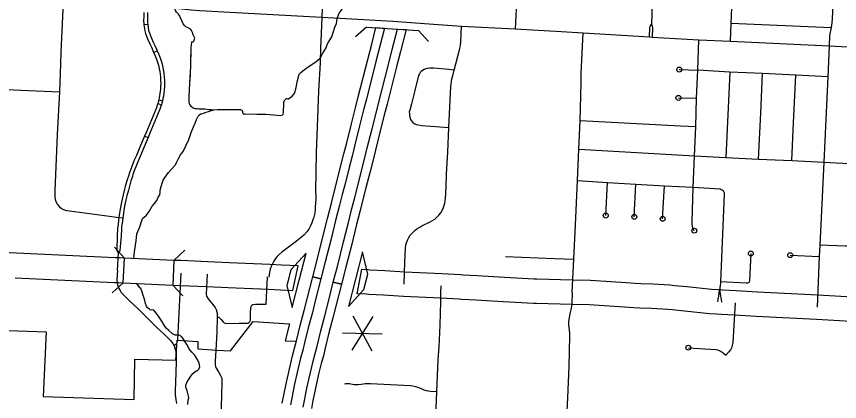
# Model space of a CAD drawing. Extents: x 653372 to 905732, y 627442 to 787275.
# Drawn here: x 666097 to 674416, y 734403 to 738298 of the extents above; entities that cross this region are included whole.
import ezdxf

# ---------------------------------------------------------------- set-up
doc = ezdxf.new("R2010")
doc.units = 0
for name, color, linetype in [('15', 7, 'Continuous'), ('19', 7, 'Continuous'), ('33', 7, 'Continuous'), ('35', 7, 'Continuous'), ('37', 7, 'Continuous'), ('39', 7, 'Continuous'), ('42', 7, 'Continuous'), ('43', 7, 'Continuous'), ('48', 7, 'Continuous'), ('6', 7, 'Continuous')]:
    doc.layers.add(name, color=color, linetype=linetype)

msp = doc.modelspace()

# ---------------------------------------------------------------- linework, layer by layer
at = {"layer": '15'}
msp.add_line((669538.5, 735493.9), (669540.8, 735493.8), dxfattribs=at)
msp.add_line((669538.5, 735493.9), (669540.8, 735493.8), dxfattribs=at)
for points in [[(667174.7, 735603), (667187.8, 735852.7), (667145.2, 735854.9), (667126.3, 735856.6), (667095.7, 735857.5), (666097.1, 735903.4), (665664.1, 735924.1)], [(667686.5, 735830.9), (667187.8, 735852.7)], [(667686.5, 735830.9), (667675.8, 735581.2), (667751.3, 735577.9), (668019.2, 735565.9), (668237.2, 735556.2), (668645.5, 735538.1), (668765, 735532.8), (668888.6, 735527.5)], [(668888.6, 735527.5), (668944.3, 735775.3), (668775.9, 735782.6), (668656.6, 735787.9), (668248.2, 735805.9), (668030.4, 735815.6), (667762.3, 735827.7), (667686.5, 735830.9)], [(669540.8, 735493.8), (669586.9, 735741.4), (669650.1, 735737), (669669.2, 735736.4), (669819.3, 735727.4), (670021.8, 735716.1), (670396.2, 735697), (670583.8, 735687.3), (670613.1, 735685.6), (670754.2, 735678.1), (671029.6, 735661.4), (671328.8, 735645.3), (671355.2, 735645.6), (671718.3, 735634.1), (671897.7, 735629.3), (672102.8, 735616.2), (672258.6, 735606.7), (672351.6, 735601), (672408.2, 735598.2), (672527.8, 735593.8), (672700.7, 735582.4), (672749.1, 735577.6), (672873.1, 735564.9), (673122.5, 735540.6), (673189.2, 735535.2), (673231.8, 735532.9), (673369.5, 735525.5), (673586.5, 735511.1), (674196, 735481.5), (674661.4, 735456.4)], [(666085.4, 735653.7), (667086.2, 735607.7), (667111.4, 735606.9), (667127.6, 735605.5), (667174.7, 735603)], [(667174.7, 735603), (667675.8, 735581.2)], [(674647.6, 735206.8), (674183.2, 735231.8), (673572.2, 735261.5), (673354.5, 735275.9), (673218.3, 735283.3), (673172.4, 735285.8), (673100.4, 735291.6), (672848.3, 735316.1), (672723.9, 735328.8), (672680, 735333.2), (672515.1, 735344.1), (672397.4, 735348.4), (672337.8, 735351.4), (672243.3, 735357.1), (672087.3, 735366.7), (671886.4, 735379.5), (671710.9, 735384.2), (671352.9, 735395.6), (671323.8, 735395.2), (671015.3, 735411.8), (670740, 735428.5), (670599.2, 735436), (670570.1, 735437.7), (670383.4, 735447.4), (670008.5, 735466.5), (669804.8, 735477.8), (669658, 735486.6), (669637.6, 735487.2), (669547.8, 735493.5), (669538.5, 735493.9)]]:
    msp.add_lwpolyline(points, dxfattribs=at)
at = {"layer": '19'}
for points in [[(669090.9, 735663.8), (669135.5, 735835.9), (669194.4, 736068.8), (669240.4, 736253.7), (669279.5, 736408.7), (669307.5, 736519.2), (669338.4, 736638.3), (669376.4, 736790.3), (669406.3, 736906.5), (669434.2, 737019.2), (669482.4, 737212.9), (669523.4, 737373.1), (669551.3, 737483.1), (669647.8, 737862.7), (669686.9, 738017.6), (669729.4, 738184.2), (669815.7, 738178.6)], [(669815.7, 738178.6), (669769.2, 737996.7), (669730.2, 737841.9), (669633.7, 737462.1), (669605.7, 737352.1), (669564.8, 737192.1), (669516.7, 736998.7), (669488.7, 736885.7), (669458.8, 736769.4), (669420.7, 736617.3), (669389.9, 736498.1), (669361.9, 736387.9), (669322.9, 736233.1), (669276.8, 736048.1), (669217.9, 735814.8), (669173.2, 735642.5), (669090.9, 735663.8)], [(669381.3, 735588.6), (669299.1, 735609.9), (669343.8, 735782.6), (669402.9, 736016.5), (669449, 736201.5), (669487.9, 736356), (669515.8, 736465.8), (669546.7, 736585.3), (669584.8, 736737.5), (669614.7, 736853.9), (669642.9, 736967.4), (669690.9, 737160.3), (669731.7, 737320), (669759.7, 737430.1), (669856.3, 737810), (669895.3, 737964.7), (669947.7, 738170.1)], [(669947.7, 738170.1), (670034, 738164.6), (669977.7, 737943.8), (669938.7, 737789.1), (669842.1, 737409.1), (669814.1, 737299), (669773.3, 737139.5), (669725.4, 736946.9), (669697.1, 736833), (669667.2, 736716.6), (669629.1, 736564.3), (669598.1, 736444.7), (669570.3, 736335.2), (669531.4, 736180.8), (669485.3, 735995.8), (669426.2, 735761.5), (669381.3, 735588.6)], [(668783.8, 734385.9), (668798.7, 734468.7), (668821.1, 734583.4), (668858.2, 734747.1), (668886.8, 734863.9), (668908.4, 734943.5), (668927, 735015.7), (668964.1, 735170.7), (669005, 735324.3), (669034.3, 735440.9), (669090.8, 735663.3), (669173.2, 735642.4)], [(669173.2, 735642.4), (669116.7, 735420.1), (669087.2, 735303), (669046.6, 735149.9), (669009.5, 734995.1), (668990.6, 734921.8), (668969.2, 734842.7), (668941, 734727.6), (668904.3, 734565.9), (668882.3, 734453), (668867.4, 734370.7)], [(668995.4, 734347.6), (669010, 734429), (669031.5, 734539.1), (669067.5, 734697.8), (669095.1, 734810.2), (669116.2, 734888.5), (669135.6, 734963.8), (669172.6, 735118.1), (669213.1, 735270.4), (669242.8, 735388.2), (669299.2, 735610.4)], [(669299.2, 735610.4), (669381.6, 735589.4), (669325.2, 735367.3), (669295.4, 735249.1), (669255, 735097.3), (669218.1, 734943.2), (669198.4, 734866.8), (669177.4, 734789), (669150.2, 734678.3), (669114.7, 734521.5), (669093.6, 734413.4), (669079, 734332.4)]]:
    msp.add_lwpolyline(points, dxfattribs=at)
at = {"layer": '33'}
for points in [[(673314.8, 738047.4), (673320.3, 738228.1), (673326.1, 738383.4), (673333, 738517.9), (673346.3, 738806.7), (673354.7, 739096.8), (673369.1, 739390.4), (673377.3, 739621.3), (673395.9, 740073.9), (673401.3, 740219)], [(673687.3, 740060.9), (673673.3, 739735.8), (673673.6, 739710.5), (673678.4, 739694.5), (673689.5, 739678.4), (673701.9, 739670.6), (673719.7, 739665.9), (673749.1, 739663.9), (673999.5, 739655.4), (674340.3, 739637.8), (674364, 739634.4), (674377.5, 739627.7), (674387.6, 739615.8), (674392.6, 739605.1), (674396.2, 739585), (674387, 739349.3), (674371.8, 739054.7), (674362.1, 738766.4), (674352.3, 738473.8), (674341.1, 738276), (674337.6, 738231.9), (674330.6, 738185.8), (674313.9, 738106.2), (674309.7, 737999.3)], [(669201, 738715.2), (669183.4, 738289.3), (669177.4, 738124.4), (669171, 737980.1), (669165.4, 737827.5), (669151.1, 737544.9), (669139.8, 737273.8), (669125, 736918.6), (669124, 736711.5), (669120.6, 736547.3), (669121, 736454.1), (669117.3, 736367.6), (669115.5, 736341.4), (669113.2, 736315.7), (669108.8, 736293.3), (669102.3, 736267.7), (669092.5, 736240.2), (669081.7, 736211.6), (669072.6, 736187.7), (669060.3, 736165.5), (669050.9, 736146.9), (669032.2, 736118.7), (669001.8, 736087), (668976.5, 736065.2), (668928, 736025.2), (668886.7, 735994.4), (668819, 735944.4), (668778.7, 735913.6), (668748.5, 735887.2), (668727.4, 735865.8), (668715.9, 735848.8), (668698.3, 735824.1), (668669.9, 735767.5), (668661.8, 735742), (668652.9, 735706.6), (668647.9, 735661.1)], [(665233, 738487.6), (665549.2, 738474), (665881.7, 738460.6), (666567.9, 738433.9), (666844.7, 738421.8), (667373.8, 738402.1), (667429.9, 738399.4), (667703.2, 738382.7), (667863.8, 738365.5), (667945.3, 738359.2), (668015.6, 738355.2), (668132.5, 738348.8), (668376.3, 738332.9), (669183.4, 738289.3)], [(671153.9, 738505.6), (671138.1, 738172.5)], [(666567.9, 738433.9), (666562.1, 738296.6), (666546.8, 737937.9), (666542.8, 737819.8), (666530.2, 737535), (666509.3, 737105), (666486.3, 736535), (666485.2, 736471.4), (666487.1, 736451.3), (666496.4, 736425), (666509.8, 736399.5), (666531.6, 736372.1), (666552.8, 736354.7), (666573.4, 736344.1), (666602.5, 736336.5), (666633.3, 736332.2), (667035.7, 736279.1), (667132, 736265.4), (667170.7, 736260.2)], [(672520.5, 738426.6), (672515.1, 738220.5)], [(667383.9, 738339), (667382.5, 738289.6), (667381.2, 738263.2), (667382.1, 738245), (667383.1, 738229.3), (667383.6, 738216.6), (667383.8, 738215.1), (667389.3, 738173.1), (667393.9, 738153.6), (667400, 738126.2), (667410.5, 738097.7), (667425, 738063), (667444.8, 738019.9), (667461.2, 737987.1), (667475.5, 737953.2), (667485.3, 737930), (667499.3, 737898.1), (667511.9, 737866.1), (667523.3, 737835.5), (667531.9, 737805.1), (667538.7, 737770.9), (667546, 737737.7), (667548, 737716.3), (667551.3, 737682.9), (667553.5, 737646.8), (667555, 737624.3), (667553.9, 737586.5), (667551.5, 737563.5), (667546.8, 737518.7), (667543.3, 737497.3), (667539.5, 737474.7), (667535.2, 737454.6), (667529.4, 737430.6), (667525.1, 737415.6), (667517.2, 737391.1), (667511.2, 737374.2)], [(667422.8, 738337.9), (667421.3, 738288), (667420.1, 738263.3), (667420.9, 738247.2), (667421.9, 738232.5), (667423.2, 738218.4), (667423.2, 738219), (667426.5, 738183.8), (667431.9, 738158.1), (667437, 738138.1), (667446.7, 738111.9), (667460.5, 738078.5), (667479.8, 738036.7), (667496.5, 738003.3), (667511.3, 737968.3), (667518.9, 737950.3), (667535.2, 737913), (667548.1, 737880), (667560.3, 737847.6), (667569.6, 737814.2), (667576.7, 737778.9), (667584.4, 737743.7), (667586.7, 737720.1), (667589.9, 737687), (667591.9, 737649.9), (667593.9, 737623.5), (667592.7, 737584.8), (667590, 737554.3), (667586.6, 737520.8), (667581.8, 737491.8), (667577.6, 737467.4), (667573.3, 737445), (667566.9, 737420.5), (667562.6, 737404.2), (667554, 737378.6), (667547.2, 737359.2)], [(667383.8, 738215.1), (667423.2, 738219)], [(669183.4, 738289.3), (669545.8, 738269.2), (669900.6, 738249.4)], [(669900.6, 738249.4), (670359.7, 738215.8), (670594, 738200.7), (671138.1, 738172.5), (671606.6, 738145.2), (671823.4, 738130.4), (672493.7, 738090.8), (672522.7, 738089.5), (672994.8, 738061.6), (673314.8, 738047.4), (674309.7, 737999.3), (674806.7, 737974.3), (675017.1, 737963.7), (675317.1, 737948), (675627.9, 737930.3), (675784.1, 737922.6), (676011, 737912), (676037.7, 737910.7), (676159.1, 737904.9), (676979.1, 737858.9), (677253.7, 737844.7), (677550.6, 737831.4), (677841.2, 737811.8), (678446, 737776.3)], [(672493.7, 738090.8), (672499.5, 738182.8), (672502, 738194.8), (672507.5, 738205.9), (672509.4, 738210.6), (672515.1, 738220.5), (672519.4, 738211.1), (672522, 738198.1), (672524.3, 738185.9), (672522.7, 738089.5)], [(673320.3, 738228.1), (674330.6, 738185.8)], [(670015.2, 735591.3), (670021.3, 735811.4), (670027.9, 735955.7), (670032.5, 735987.3), (670039.4, 736008.8), (670052.9, 736041.2), (670062.4, 736061.6), (670077.6, 736084.9), (670098.4, 736110.1), (670121.9, 736132.5), (670144.6, 736150.9), (670172.6, 736167.6), (670195.2, 736178.8), (670277.8, 736219.1), (670302.6, 736232.9), (670323.7, 736248.3), (670347.6, 736269.5), (670366.2, 736287.5), (670385.3, 736312.9), (670401.4, 736340.7), (670413.6, 736366.3), (670423.8, 736399.7), (670426.6, 736408.1), (670430.8, 736430.8), (670433.3, 736463.6), (670435.2, 736500.2), (670442.5, 736681.2), (670443.8, 736703.8), (670455.9, 736924.8), (670467.9, 737175.9), (670487.8, 737590.6), (670490.1, 737615), (670492.9, 737636.4), (670497.7, 737665.2), (670506.7, 737698.3), (670521.8, 737755.4), (670574.5, 737958.6), (670581.4, 737986.3), (670585.8, 738006.1), (670587.7, 738044.2), (670594, 738200.7)], [(671714.6, 735509.1), (671729, 735841.9), (671745.5, 736186.6), (671767.4, 736637.1), (671780.3, 736956.1), (671795, 737243.3), (671802.6, 737626.4), (671803, 737722.1), (671823.4, 738130.4)], [(672935.5, 736570.1), (672951.2, 736886.8), (672962.6, 737182.6), (672970.8, 737470), (672983.9, 737755.1), (672994.8, 738061.6)], [(674309.7, 737999.3), (674296, 737686.8), (674256.9, 736824.2), (674215.9, 735983.8), (674209.9, 735868.5), (674189.6, 735356.6)], [(667483.4, 737934.2), (667518.9, 737950.3)], [(670521.8, 737755.4), (670465.4, 737760.9), (670316, 737773.8), (670271.8, 737774.4), (670248, 737772), (670231.8, 737767.2), (670216.4, 737761.5), (670200.8, 737752), (670187.5, 737742.5), (670178, 737732.1), (670169.2, 737718.6), (670159.5, 737699), (670122.9, 737550.3), (670088.3, 737414.6), (670071.8, 737349.4), (670067.5, 737332.7), (670067.7, 737312.8), (670069.4, 737294.4), (670072.1, 737277.4), (670080.6, 737255), (670089.9, 737240.7), (670104, 737225), (670121.9, 737212.2), (670137, 737204.9), (670156, 737201.3), (670193.3, 737196.3), (670467.9, 737175.9)], [(672795.9, 737760), (672983.9, 737755.1)], [(674296, 737686.8), (673972.8, 737704.3), (673636.5, 737719.8), (673307.7, 737735.4), (672983.9, 737755.1)], [(673307.7, 737735.4), (673266.3, 736870)], [(673597.7, 736854.6), (673618.5, 737321.1), (673636.5, 737719.8)], [(673933.5, 736839.8), (673949.6, 737221.5), (673972.8, 737704.3)], [(665167.7, 737594.6), (665630.5, 737575.1), (665843.9, 737564.8), (666141, 737552.8), (666530.2, 737535)], [(672786.9, 737473.8), (672970.8, 737470)], [(667525.1, 737415.6), (667562.6, 737404.2)], [(667535.2, 737454.6), (667573.3, 737445)], [(667511.2, 737374.2), (667410.3, 737131.5), (667391.5, 737088.4), (667351.3, 736993.7), (667308.5, 736890.5), (667287.3, 736842.9), (667266.1, 736790), (667247.9, 736741.7), (667237.3, 736710.6), (667231.5, 736691.4), (667216, 736646.2), (667200.4, 736592.7), (667190.1, 736550.3), (667174.7, 736494.5), (667163.8, 736451.2), (667157.1, 736419.9), (667144.4, 736347.9), (667139, 736309.1), (667132, 736265.4), (667128.7, 736235.8), (667123.6, 736192.8), (667121.2, 736176.6), (667120.8, 736170.5)], [(667547.2, 737359.2), (667446.2, 737116.7), (667427.5, 737073.2), (667387.1, 736978.5), (667344.2, 736875.1), (667323.1, 736827.7), (667302.4, 736775.9), (667284.5, 736728.6), (667274.4, 736698.7), (667268.6, 736679.5), (667253, 736634.4), (667238, 736582.7), (667227.8, 736540.5), (667212.3, 736484.6), (667201.7, 736442.4), (667195.3, 736412.4), (667182.8, 736341.8), (667177.4, 736303.3), (667170.7, 736260.2), (667167.3, 736231.3), (667162.2, 736187.6), (667159.9, 736172.4), (667159.6, 736167.9)], [(672962.6, 737182.6), (672808.2, 737188), (671795, 737243.3)], [(667391.5, 737088.4), (667427.5, 737073.2)], [(671780.3, 736956.1), (672951.2, 736886.8), (673266.3, 736870), (673597.7, 736854.6), (673933.5, 736839.8), (674256.9, 736824.2), (674568.6, 736807.9), (675447.5, 736763.5)], [(671767.4, 736637.1), (672069.8, 736618.5), (672357, 736600.9), (672645.2, 736585.5), (672935.5, 736570.1), (673207.7, 736552.8), (673220, 736549.1), (673229.1, 736545.6), (673237.9, 736537), (673244.3, 736528.5), (673248, 736514.3), (673250.1, 736500.1), (673211.8, 735613.3), (673208, 735568)], [(672052.4, 736284.1), (672069.8, 736618.5)], [(672341.3, 736270.5), (672357, 736600.9)], [(672627.9, 736250.7), (672645.2, 736585.5)], [(672947.6, 736130.8), (672942.2, 736142.6), (672934.4, 736161.1), (672928.3, 736177.8), (672926.3, 736192.8), (672924.5, 736216.1), (672935.5, 736570.1)], [(674545.9, 736527.6), (674530.3, 736036.8), (674528, 736016.1), (674521.7, 735998), (674513, 735985.9), (674497.8, 735977.2), (674487, 735975), (674471.3, 735975.5), (674215.9, 735983.8)], [(667121.3, 736180.8), (667119.6, 736148.2), (667115.7, 736079.8), (667111.6, 735934.6), (667116.7, 735916.9), (667127.3, 735905.2)], [(667159.6, 736167.9), (667158.4, 736146.1), (667154.5, 736078.1), (667142.2, 735930.8), (667137.1, 735916.8), (667127.3, 735905.2)], [(667118.8, 735731.8), (667127.3, 735905.2)], [(673518.9, 735900.4), (673506.3, 735624.3), (673503, 735610), (673499.3, 735605.8), (673493.5, 735603.1), (673486.2, 735601.2), (673472.5, 735600.2), (673211.8, 735613.3)], [(673917.1, 735883.1), (674209.9, 735868.5)], [(671038.9, 735868.4), (671535.2, 735849.4), (671729, 735841.9)], [(667118.8, 735731.8), (667112.5, 735634.3), (667114.9, 735602.5), (667120.6, 735569.3), (667132, 735544.7), (667144.2, 735524.7), (667155.8, 735506.8), (667178.7, 735482.6), (667240.3, 735422.7), (667329.4, 735336.1), (667510.1, 735159.4), (667600.4, 735073.3), (667652.7, 735019.1), (667676.7, 734988.7), (667689.5, 734964.7), (667705.8, 734923.7), (667711.5, 734888.5), (667712.2, 734845.3), (667711.7, 734804.9), (667703.4, 734596.5), (667699.9, 734515.4), (667701, 734471.1), (667707.3, 734422.8), (667714.1, 734381.4)], [(667756.8, 735702.8), (667724.4, 735026.7), (667713.7, 734986.5), (667689.5, 734964.7)], [(668024.8, 735690.7), (668013.3, 735487.4), (668018.2, 735469.7), (668034.8, 735440.9), (668105.1, 735355.2), (668115.2, 735333.3), (668123.8, 735295.7), (668125.3, 735255.9), (668121.9, 735109.2), (668110.9, 734920.6), (668103.6, 734814.3), (668104.2, 734777.9), (668107, 734758.2), (668113.9, 734740.5), (668138.1, 734703.3), (668159.9, 734667.6), (668167.7, 734644.4), (668171.2, 734628.2), (668173.8, 734591.7), (668161.5, 734227.5)], [(668125.3, 735255.9), (668142.2, 735254.7), (668149.5, 735251.1), (668166.4, 735233.1), (668185.9, 735207.5), (668196.5, 735199.8), (668213.1, 735193.2), (668346, 735196), (668416.1, 735195.2), (668436.4, 735197.1), (668446, 735203.1), (668459.2, 735216.2), (668462.3, 735229.6), (668462.8, 735313.2), (668468.4, 735364.3), (668475.5, 735376.2), (668485.2, 735384.7), (668511.6, 735389.3), (668619.4, 735386.7), (668633.1, 735663.8)], [(670280, 732930.4), (670292.1, 733243.1), (670314.6, 733749.7), (670316.8, 733807.8), (670319.4, 733919.8), (670332.5, 734169.6), (670343.9, 734503.5), (670359.1, 734824.4), (670367.9, 734960.8), (670372, 735025.8), (670379.1, 735175.3), (670383.6, 735295.3), (670384.3, 735410.3), (670385.9, 735510.7), (670389.8, 735572.2)], [(673225, 735408.1), (673221.7, 735434.4), (673213.9, 735489.8), (673210, 735523.9), (673208, 735568), (673202.1, 735538.3), (673195.8, 735501.9), (673190.6, 735467.2), (673185, 735437.6), (673180.8, 735410.5)], [(671714.6, 735509.1), (671710, 735388.9), (671698.8, 735330), (671690.5, 735291.5), (671682.3, 735253.1), (671676.2, 735210.6), (671674.6, 735182.2), (671681.6, 735124.3), (671685.4, 735094.2), (671686.1, 735064.1), (671678.4, 734758.8), (671666.7, 734439.4), (671654.2, 734175.5)], [(673362, 735400.7), (673337.4, 734998.6), (673331.7, 734972.2), (673325.5, 734951.4), (673314.2, 734927.2), (673293.2, 734901.9), (673266.4, 734873.3)], [(672887.6, 734947.4), (673165.8, 734929.3), (673181.8, 734924.6), (673197.7, 734918.5), (673217.7, 734908.1), (673239, 734894.1), (673266.4, 734873.3)], [(669412.4, 734583.5), (669425.6, 734584.4), (669442.9, 734586), (669463.6, 734584), (669476.7, 734581.5), (669509.8, 734575.7), (669528.5, 734574.4), (669553.4, 734575.1), (669581.2, 734578.4), (669605.6, 734583.2), (669619.5, 734584.9), (669639.5, 734585.6), (669674.7, 734583.9), (670078.2, 734564.2), (670104.5, 734561.3), (670131.3, 734554.9), (670160.7, 734544.4), (670187.4, 734533.2), (670214.1, 734522.7), (670236, 734515.1), (670258.1, 734511), (670282.2, 734506.8), (670343.9, 734503.5)]]:
    msp.add_lwpolyline(points, dxfattribs=at)
for centre in [(672795.9, 737760), (672786.9, 737473.8), (672052.4, 736284.1), (672341.3, 736270.5), (672627.9, 736250.7), (672947.6, 736130.8), (673518.9, 735900.4), (673917.1, 735883.1), (672887.6, 734947.4)]:
    msp.add_circle(centre, 25, dxfattribs=at)
at = {"layer": '35'}
for points in [[(667864.5, 738038.4), (667868.2, 738040.4), (667877.6, 738041.6), (667883.3, 738041.4), (667888.5, 738046.3), (667893.9, 738059), (667898.1, 738079), (667890.1, 738099.3), (667883.2, 738111), (667875.3, 738135), (667867.4, 738156), (667854.8, 738169.3), (667830.9, 738183.7), (667809.6, 738191.5), (667799.1, 738201.2), (667781.1, 738221.8), (667770.3, 738246.5), (667754.9, 738282.2), (667743.4, 738306.2), (667733.8, 738321.6), (667714.3, 738342.3), (667703.6, 738356.2), (667701.1, 738369.2), (667700.5, 738385)], [(669168.2, 737879.7), (669194.2, 737927.1), (669228.5, 737980.9), (669237.6, 738012.5), (669249, 738037.5), (669257.5, 738048.7), (669284.1, 738090.4), (669295, 738126.1), (669316.8, 738199.1), (669331.5, 738224), (669334.8, 738252.5), (669341.5, 738285.9), (669356.7, 738329.6), (669387.4, 738370.4), (669403.3, 738405.2)], [(667469.8, 736380.5), (667490.5, 736406.3), (667514.3, 736437.5), (667529.2, 736469.3), (667544.6, 736492.5), (667548.6, 736516.9), (667549.3, 736539.8), (667559.4, 736578), (667569.5, 736612), (667581, 736642.8), (667600.7, 736670.8), (667633.2, 736718.9), (667667.1, 736758), (667702.6, 736797.8), (667716.6, 736828.5), (667733.6, 736861.9), (667756, 736898.1), (667781.6, 736933.3), (667808.7, 736990.6), (667838.3, 737053.5), (667860.9, 737124), (667885.6, 737182.9), (667903, 737219.2), (667916.4, 737254.7), (667925.2, 737275.7), (667934.6, 737289.3), (667945.6, 737301.3), (667958.9, 737311.5), (667979.6, 737317.4), (668004.3, 737324.9), (668049.4, 737340.4), (668090.6, 737353), (668127.6, 737357.6), (668154.5, 737355.2), (668331.2, 737356.4), (668360.6, 737356.4), (668367.9, 737353.7), (668374.3, 737349.4), (668378.2, 737343.6), (668379.7, 737338.6), (668380.3, 737331.2), (668381.7, 737324.7), (668384, 737318.9), (668388.8, 737313.8), (668393.6, 737312.8), (668408.3, 737312.4), (668526.9, 737310.5), (668620, 737308.5), (668768, 737296.7), (668784.5, 737301.1), (668793.8, 737310.6), (668796.8, 737330.2), (668798.5, 737413.6), (668800, 737436.4), (668804.4, 737445.3), (668813.8, 737458.9), (668820.5, 737465.3), (668824.7, 737468.4), (668829.6, 737468.3), (668840.1, 737463.9), (668846.6, 737463.7), (668858.4, 737473.1), (668884.3, 737492.8), (668901.2, 737512.8), (668913.3, 737533.7), (668918.1, 737555.6), (668923.6, 737577.5), (668937.2, 737648.6), (668955.5, 737712.7), (668970.8, 737731.9), (669009.3, 737761), (669066.9, 737800.1), (669122, 737838.6), (669168.2, 737879.7)], [(667283.2, 735848.1), (667289.8, 735917.4), (667306.2, 736029), (667314, 736098.3), (667342.3, 736168.6), (667363.9, 736234.2), (667374.4, 736257.6), (667407.9, 736284.2), (667438.4, 736325.9), (667469.8, 736380.5)], [(667353.4, 735544.5), (667345, 735554.2), (667314.1, 735596.6)], [(667830.1, 734372.7), (667832.3, 734418.3), (667840.2, 734438.2), (667835.3, 734457.5), (667820.6, 734512.8), (667809.7, 734546.9), (667809.5, 734568.8), (667820.3, 734595.9), (667836.7, 734622.8), (667858.8, 734660.1), (667877.9, 734687.9), (667898.4, 734702.8), (667914.2, 734712.3), (667928.1, 734717.4), (667939.4, 734731.7), (667949.3, 734754.2), (667943.1, 734791.9), (667929.4, 734822.4), (667897.2, 734875.4), (667869.7, 734903.7), (667848.4, 734924.4), (667838, 734941.1), (667817.3, 734980.4), (667801.6, 735005.6), (667784.2, 735035.3), (667769.3, 735056.8), (667762.2, 735061.5), (667750.6, 735070.1), (667737.9, 735074.1), (667723.3, 735074.6), (667714.2, 735073.9), (667700.5, 735074.4), (667672.6, 735088), (667635.2, 735121.1), (667611.3, 735145.5), (667589.4, 735176.3), (667566, 735217.2), (667531.9, 735266.7), (667499.4, 735309.6), (667484.4, 735327.4), (667470.8, 735330.6), (667459.7, 735327.3), (667449.8, 735331.2), (667439.1, 735339.8), (667421.2, 735352.2), (667412.6, 735368), (667401.9, 735394.2), (667392.8, 735425.6), (667388, 735447.6), (667377, 735476.3), (667365.8, 735513.3), (667353.4, 735544.5)]]:
    msp.add_lwpolyline(points, dxfattribs=at)
at = {"layer": '37'}
for points in [[(667087, 735963.7), (667187.8, 735852.7)], [(667686.5, 735830.9), (667797, 735932.4)], [(667175.7, 735603), (667064.6, 735502.1)], [(667777.2, 735470.6), (667675.7, 735581.2)]]:
    msp.add_lwpolyline(points, dxfattribs=at)
at = {"layer": '39'}
msp.add_line((669634.7, 738190.3), (670161.6, 738156.3), dxfattribs=at)
for points in [[(669634.7, 738190.3), (669522.1, 738091.3)], [(670260.7, 738043.7), (670161.6, 738156.3)]]:
    msp.add_lwpolyline(points, dxfattribs=at)
at = {"layer": '42'}
for p, q in [((669023.7, 735905.1), (668868.5, 735734.1)), ((668953.1, 735628.9), (669023.7, 735905.1)), ((669594.5, 735916.7), (669523.9, 735640.4)), ((669648.6, 735692.2), (669594.5, 735916.7)), ((668868.5, 735734.1), (668828.4, 735577.1)), ((668882.6, 735352.6), (668953.1, 735628.9)), ((669523.9, 735640.4), (669453.3, 735364.2)), ((669608.5, 735535.2), (669648.6, 735692.2)), ((668828.4, 735577.1), (668882.6, 735352.6)), ((669453.3, 735364.2), (669608.5, 735535.2))]:
    msp.add_line(p, q, dxfattribs=at)
at = {"layer": '43'}
for points in [[(667864.5, 738038.4), (667860.1, 737984.9), (667854.9, 737790.5), (667847, 737621.7), (667839.3, 737484.1), (667840.5, 737430.2), (667841.5, 737415.8), (667848.3, 737403.4), (667855.2, 737393.8), (667868.5, 737382.7), (667889, 737369.1), (667903.2, 737365.8), (667939.1, 737364.7), (668002.1, 737362.1), (668040.8, 737358.1), (668068.7, 737355.1), (668090.6, 737353)], [(667864.5, 738038.4), (667860.1, 737984.9), (667856.3, 737840.6)], [(667851.1, 737708.7), (667847, 737621.7), (667839.3, 737484.1), (667840.5, 737430.2), (667841.5, 737415.8), (667848.3, 737403.4), (667855.2, 737393.8), (667868.5, 737382.7), (667889, 737369.1), (667903.2, 737365.8), (667923.5, 737365.2)], [(668055.1, 737356.6), (668068.7, 737355.1), (668090.6, 737353)]]:
    msp.add_lwpolyline(points, dxfattribs=at)
at = {"layer": '48'}
for p, q in [((669698, 735262.2), (669487.7, 734922)), ((669498.1, 735268.2), (669687.6, 734916)), ((669392.9, 735098.1), (669792.8, 735086.1))]:
    msp.add_line(p, q, dxfattribs=at)
at = {"layer": '6'}
msp.add_lwpolyline([(665063, 735024.6), (665064.4, 735156), (666396.4, 735107), (666365.2, 734453.3), (667284.9, 734424.1), (667293.1, 734830.3), (667708.6, 734819.7), (667721.6, 735022.7), (667931.2, 735008.7), (667928.9, 734935.9), (668123, 734922.6), (668258.7, 734917.3), (668489.3, 735211.3), (668855.1, 735189.7), (668812.2, 735018.1), (668927.5, 735014)], dxfattribs=at)

doc.saveas('drawing.dxf')
